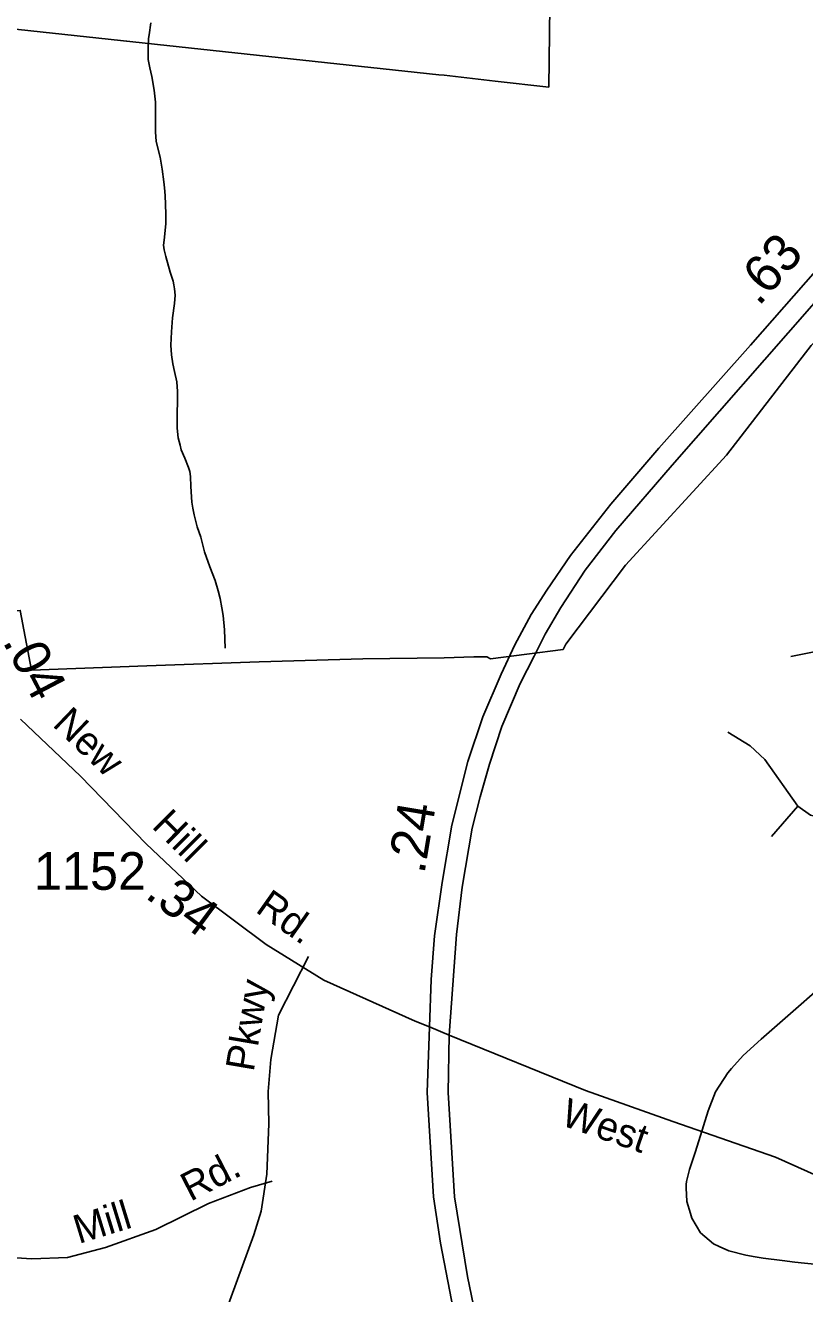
# Model space of a CAD drawing. Extents: x 2001466 to 2224147, y 644118 to 847247.
# Drawn here: x 2043610 to 2046197, y 693432 to 697641 of the extents above; entities that cross this region are included whole.
import ezdxf

# ---------------------------------------------------------------- set-up
doc = ezdxf.new("R2010")
doc.units = 0
for name, color, linetype in [('Exist Boundary Political City Limit New', 7, 'Continuous'), ('Exist Hydrographic Misc Water Feature', 7, 'Continuous'), ('Exist Road Non-System Type 51', 7, 'Continuous'), ('Exist Road Non-System Type 51 Label', 7, 'Continuous'), ('Exist Road Primary NC Divided Attributed', 7, 'Continuous'), ('Exist Road Primary NC Service Mileage Hundredths English Label', 7, 'Continuous'), ('Exist Road Secondary Mileage Hundredths English Label', 7, 'Continuous'), ('Exist Road Secondary Type 51 Attributed', 7, 'Continuous'), ('Exist Road Secondary Type 51 Label', 7, 'Continuous'), ('Exist Road Secondary Type 51 Number Label', 7, 'Continuous'), ('Map Preparation Boundary City Limit Buffer Line', 7, 'Continuous')]:
    doc.layers.add(name, color=color, linetype=linetype)

msp = doc.modelspace()

# ---------------------------------------------------------------- linework, layer by layer
at = {"layer": 'Exist Boundary Political City Limit New'}
for points in [[(2042908.2, 697700.2), (2044982.1, 697477.1), (2045000, 697475.1), (2045170, 697455.9), (2045347.2, 697435.9), (2045350.8, 697704.8)], [(2047200.1, 697695.4), (2047111.9, 697589.4), (2046920.2, 697359.6), (2046718.2, 697100.6), (2046219.1, 696578.1), (2045937.6, 696214.2), (2045601.9, 695849.6), (2045404.1, 695587.1), (2045394.9, 695569.2), (2045153.8, 695538.6), (2045142.2, 695545.7), (2045099.1, 695544.9), (2045000, 695541.9), (2044730.4, 695538.5), (2044386.1, 695529.1), (2044012.9, 695515.3), (2043630.1, 695501.1), (2043593, 695699.4), (2043497.5, 695693.8), (2043438.1, 695688.3), (2043433, 695715.4)]]:
    msp.add_lwpolyline(points, dxfattribs=at)
at = {"layer": 'Exist Hydrographic Misc Water Feature'}
for p, q in [((2045805.3, 693803.9), (2045803.2, 693794.7)), ((2045803.2, 693794.7), (2045803.8, 693782.8)), ((2045803.2, 693794.7), (2045803.8, 693782.8))]:
    msp.add_line(p, q, dxfattribs=at)
for points in [[(2044026.8, 697649.6), (2044020.9, 697609.6), (2044019, 697597.6), (2044017, 697565.7), (2044017.2, 697527.6), (2044023.1, 697499.7), (2044029.3, 697471.7), (2044037.3, 697425.7), (2044041.4, 697385.8), (2044041.6, 697329.7), (2044041.6, 697287.8), (2044043.6, 697255.8), (2044057.8, 697203.8), (2044063.7, 697163.8), (2044069.9, 697121.8), (2044071.9, 697101.8), (2044074, 697075.8), (2044076, 697015.9), (2044076.3, 696981.9), (2044070.3, 696927.9), (2044068.3, 696911.9), (2044070.3, 696895.9), (2044076.3, 696873.9), (2044090.4, 696821.9), (2044100.4, 696791.9), (2044102.5, 696779.9), (2044104.5, 696766), (2044106.6, 696746), (2044104.8, 696718), (2044098.6, 696669.9), (2044094.7, 696624), (2044092.9, 696580), (2044094.9, 696547.9), (2044099, 696518), (2044105, 696492), (2044113.2, 696458), (2044115.2, 696426), (2044115.2, 696398), (2044113.4, 696348), (2044113.4, 696304.1), (2044117.5, 696272.1), (2044123.4, 696248.1), (2044127.5, 696232.1), (2044139.6, 696204.2), (2044151.7, 696174.1), (2044155.6, 696160.1), (2044157.7, 696144.1), (2044159.7, 696110.2), (2044162, 696058.2), (2044165.9, 696038.2), (2044170, 696016.2), (2044180, 695976.2), (2044191.9, 695942.3), (2044204.2, 695894.3), (2044222.2, 695844.3), (2044240.3, 695798.4), (2044250.3, 695764.4), (2044256.3, 695738.4), (2044262.4, 695708.4), (2044266.5, 695682.5), (2044270.6, 695634.5), (2044272.7, 695574.4)], [(2046346.4, 694533.7), (2046052.3, 694276.9), (2045993.3, 694221.9), (2045954.7, 694178.8)], [(2046346.4, 694533.7), (2046052.3, 694276.9), (2045993.3, 694221.9), (2045954.7, 694178.8)], [(2045954.7, 694178.8), (2045942.2, 694164.8), (2045901.2, 694101.6)], [(2045954.7, 694178.8), (2045942.2, 694164.8), (2045901.2, 694101.6)], [(2045901.2, 694101.6), (2045876.2, 694039.1), (2045861, 693988.9)], [(2045901.2, 694101.6), (2045876.2, 694039.1), (2045861, 693988.9)], [(2045861, 693988.9), (2045835, 693904.2), (2045826, 693877.4)], [(2045861, 693988.9), (2045835, 693904.2), (2045826, 693877.4)], [(2045826, 693877.4), (2045814.3, 693843.8), (2045805.3, 693803.9)], [(2045826, 693877.4), (2045814.3, 693843.8), (2045805.3, 693803.9)], [(2045803.8, 693782.8), (2045806.1, 693738.3), (2045817.8, 693697.9)], [(2045803.8, 693782.8), (2045806.1, 693738.3), (2045817.8, 693697.9)], [(2045817.8, 693697.9), (2045822.3, 693682.3), (2045851.2, 693634.1), (2045894.4, 693597.5), (2045913.3, 693588.7)], [(2045817.8, 693697.9), (2045822.3, 693682.3), (2045851.2, 693634.1), (2045894.4, 693597.5), (2045913.3, 693588.7)], [(2045913.3, 693588.7), (2045944.9, 693574), (2046002.1, 693559.5), (2046032.4, 693554.5)], [(2045913.3, 693588.7), (2045944.9, 693574), (2046002.1, 693559.5), (2046032.4, 693554.5)], [(2046032.4, 693554.5), (2046059.1, 693550.2), (2046122.5, 693541.9)], [(2046032.4, 693554.5), (2046059.1, 693550.2), (2046122.5, 693541.9)], [(2046122.5, 693541.9), (2046163.9, 693536.3), (2046563.1, 693495.1), (2046699.1, 693484.1), (2046867.8, 693474.4)], [(2046122.5, 693541.9), (2046163.9, 693536.3), (2046563.1, 693495.1), (2046699.1, 693484.1), (2046867.8, 693474.4)]]:
    msp.add_lwpolyline(points, dxfattribs=at)
at = {"layer": 'Exist Road Non-System Type 51'}
for points in [[(2046267.6, 695569.3), (2046151.4, 695546.7)], [(2046174, 695049.4), (2046064.3, 695204.4), (2046015.9, 695249.6), (2045941.6, 695294.8)], [(2046174, 695049.4), (2046086.9, 694949.3)], [(2046538.6, 695078.5), (2046454.7, 695023.6), (2046386.9, 695004.2), (2046293.4, 695001), (2046215.9, 695020.4), (2046174, 695049.4)], [(2044549.7, 694550.7), (2044449.8, 694355.8), (2044424.8, 694209.5), (2044415.4, 694103.3), (2044417.6, 693995.5), (2044411.3, 693828.3)], [(2044411.3, 693828.3), (2044392.3, 693705.3), (2044368.5, 693627), (2044217.7, 693215.9), (2044191, 693063.7), (2044175.1, 692928.9), (2044173.4, 692822.9), (2044172.6, 692682.4), (2044172.2, 692652.6), (2044196.8, 692458.6), (2044244.2, 692267), (2044274.8, 692116.5), (2044258.1, 692079.2)], [(2044429.1, 693805.1), (2044357.3, 693784), (2044218, 693731.2), (2044042.7, 693644.6), (2043875.9, 693585.4), (2043749.3, 693551.6), (2043631, 693547.4), (2043527.6, 693553.7), (2043375.6, 693591.7), (2043156, 693632.9), (2042935.4, 693654.1), (2042637.7, 693680.5)]]:
    msp.add_lwpolyline(points, dxfattribs=at)
at = {"layer": 'Exist Road Primary NC Divided Attributed'}
for points in [[(2045017.3, 694290.1), (2045040.8, 694623.5), (2045059.9, 694780.9), (2045093.5, 694976.6), (2045120.2, 695081), (2045150.3, 695188.9), (2045191.5, 695314.2), (2045252.5, 695457.3), (2045299.4, 695547), (2045335.5, 695620), (2045387.4, 695708.8), (2045468.1, 695833.4), (2045569.6, 695965), (2045757.6, 696181.9), (2046221.2, 696710.4), (2046480.7, 697005.8), (2046676.8, 697227.3), (2047033.1, 697633.5), (2047229.2, 697863.1)], [(2046977.8, 697671.5), (2046639.8, 697288.5), (2046017.1, 696580), (2045712.6, 696237.3), (2045553.5, 696051.5), (2045419.7, 695881.9), (2045341.3, 695766.5), (2045289.4, 695685.7), (2045235.2, 695585.3), (2045189, 695487.3), (2045128.1, 695345.9), (2045079, 695198.4), (2045025.2, 694986.8), (2044993.2, 694796), (2044968.5, 694619.6), (2044957.2, 694474.3), (2044951.7, 694316.9)], [(2044951.7, 694316.9), (2044943.8, 694099.8), (2044964.9, 693752.8), (2044987.8, 693599.7), (2045024.4, 693410.1), (2045083, 693142.4), (2045209, 692616.6), (2045351.9, 691992.6), (2045392.5, 691826.9), (2045455.3, 691627.8), (2045564.2, 691342), (2045637.5, 691182.4), (2045694.2, 691071.8), (2045787.6, 690902.7), (2045894.3, 690733.7), (2046022.2, 690554.6), (2046110, 690435.6), (2046200, 690332.2), (2046283.4, 690236.5), (2046445.7, 690069.7), (2047026.3, 689553.6), (2047343.5, 689274), (2047635.7, 689015.7), (2047822.5, 688851.2)], [(2045118.9, 693291), (2045077.9, 693488.5), (2045034.5, 693752.8), (2045013.3, 694099.8), (2045017.3, 694290.1)]]:
    msp.add_lwpolyline(points, dxfattribs=at)
at = {"layer": 'Exist Road Secondary Type 51 Attributed'}
for points in [[(2044951.7, 694316.9), (2044903.6, 694336.5), (2044600.6, 694472.7), (2044409, 694591.1), (2044194.7, 694750.6), (2044010.5, 694924.9), (2043793.1, 695148.8), (2043593.5, 695339)], [(2045017.3, 694290.1), (2044951.7, 694316.9)], [(2049231.7, 693300.7), (2048849.5, 693312.9), (2048310.1, 693331.9), (2047902.1, 693338.2), (2047659.3, 693353), (2047450.3, 693384.7), (2047234.9, 693441.7), (2047002.7, 693498.8), (2046776.8, 693566.4), (2046644.8, 693625.5), (2046345, 693775.5), (2046100.1, 693885.4), (2045759.2, 694003.7), (2045468.9, 694106.2), (2045017.3, 694290.1)]]:
    msp.add_lwpolyline(points, dxfattribs=at)
at = {"layer": 'Map Preparation Boundary City Limit Buffer Line'}
for points in [[(2042908.2, 697700.2), (2044982.1, 697477.1), (2045000, 697475.1), (2045170, 697455.9), (2045347.2, 697435.9), (2045350.8, 697704.8)], [(2047200.1, 697695.4), (2047111.9, 697589.4), (2046920.2, 697359.6), (2046718.2, 697100.6), (2046219.1, 696578.1), (2045937.6, 696214.2), (2045601.9, 695849.6), (2045404.1, 695587.1), (2045394.9, 695569.2), (2045153.8, 695538.6), (2045142.2, 695545.7), (2045099.1, 695544.9), (2045000, 695541.9), (2044730.4, 695538.5), (2044386.1, 695529.1), (2044012.9, 695515.3), (2043630.1, 695501.1), (2043593, 695699.4), (2043497.5, 695693.8), (2043438.1, 695688.3), (2043433, 695715.4)]]:
    msp.add_lwpolyline(points, dxfattribs=at)

# ---------------------------------------------------------------- texts
at = {"layer": 'Exist Road Non-System Type 51 Label'}
for s, rotation, p in [('Pkwy', 80.3081, (2044367.4, 694166)), ('Rd.', 27.333, (2044157.8, 693736.4)), ('Mill', 17.0306, (2043786.8, 693596.7))]:
    msp.add_text(s, height=95, rotation=rotation, dxfattribs=at).set_placement(p)
at = {"layer": 'Exist Road Primary NC Service Mileage Hundredths English Label'}
for s, rotation, p in [('.63', 48.6839, (2046044.6, 696706)), ('.24', 80.49, (2044934.2, 694822))]:
    msp.add_text(s, height=125, rotation=rotation, dxfattribs=at).set_placement(p)
at = {"layer": 'Exist Road Secondary Mileage Hundredths English Label'}
for s, rotation, p in [('.04', 297.6496, (2043532.7, 695596.4)), ('.34', 323.3376, (2044003.4, 694748.7))]:
    msp.add_text(s, height=125, rotation=rotation, dxfattribs=at).set_placement(p)
at = {"layer": 'Exist Road Secondary Type 51 Label'}
for s, rotation, p in [('New', 316.2072, (2043696.7, 695317.9)), ('Hill', 315.2299, (2044026.4, 694980.9)), ('Rd.', 324.7326, (2044370, 694701)), ('West', 340.8638, (2045383, 693992.9))]:
    msp.add_text(s, height=95, rotation=rotation, dxfattribs=at).set_placement(p)
at = {"layer": 'Exist Road Secondary Type 51 Number Label'}
msp.add_text('1152', height=125, dxfattribs=at).set_placement((2043638.4, 694772.1))

doc.saveas('drawing.dxf')
